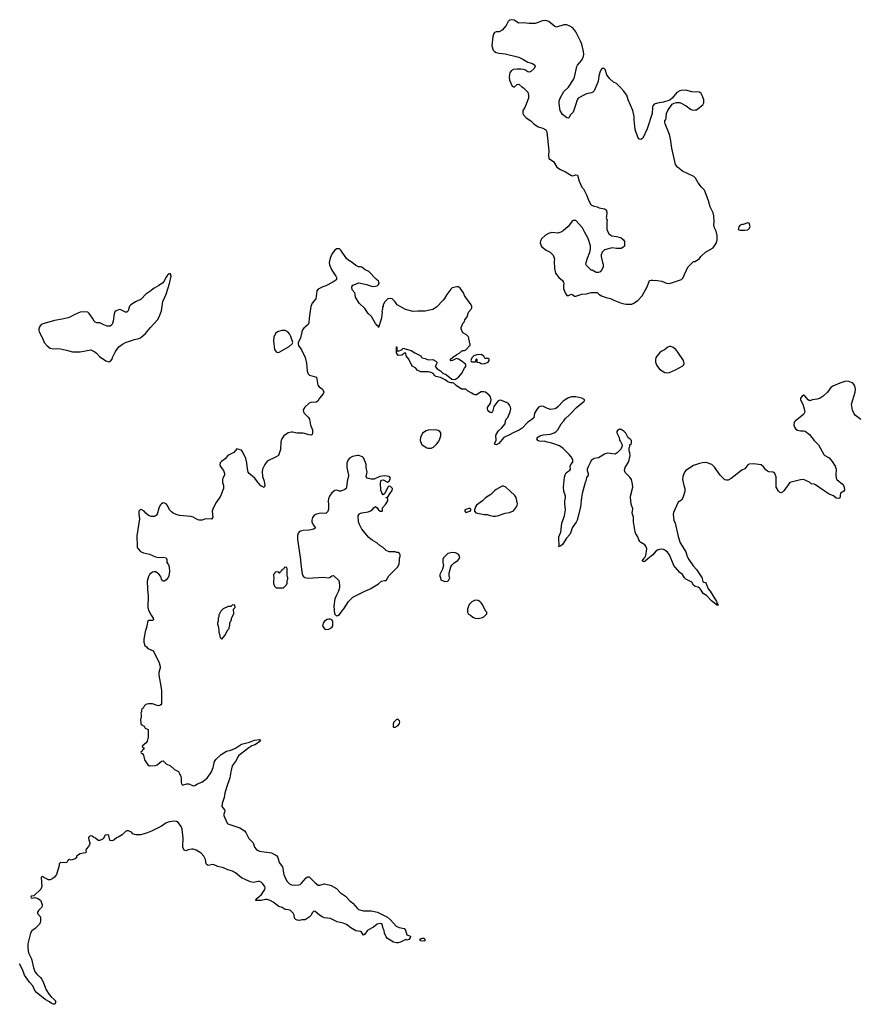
# Model space of a CAD drawing. Header units: inches. Extents: x 2220522 to 2384314, y 721474 to 893490.
# Tile 259 of 260: x 2362027 to 2373171, y 864486 to 877553. Entities that reach past the tile are written whole.
import ezdxf

# ---------------------------------------------------------------- set-up
doc = ezdxf.new("R2010")
doc.units = ezdxf.units.IN
doc.header["$MEASUREMENT"] = 0
for name, color, linetype in [('C3866', 7, 'Continuous'), ('C3867', 7, 'Continuous'), ('C3876', 7, 'Continuous'), ('C3877', 7, 'Continuous')]:
    doc.layers.add(name, color=color, linetype=linetype)

msp = doc.modelspace()

# ---------------------------------------------------------------- linework, layer by layer
at = {"layer": 'C3866', "color": 5}
for points, elevation in [([(2363722, 870000), (2363722, 869990), (2363734, 869906), (2363728, 869750), (2363739, 869710), (2363770, 869650), (2363799, 869610), (2363804, 869590), (2363790, 869578), (2363742, 869578), (2363730, 869573), (2363722, 869558), (2363714, 869506), (2363693, 869430), (2363675, 869330), (2363673, 869290), (2363688, 869250), (2363710, 869228), (2363730, 869210), (2363797, 869177), (2363806, 869166), (2363879, 869019), (2363891, 868970), (2363891, 868950), (2363875, 868890), (2363874, 868854), (2363901, 868710), (2363907, 868650), (2363911, 868490), (2363907, 868473), (2363899, 868461), (2363888, 868452), (2363871, 868449), (2363850, 868452), (2363790, 868475), (2363735, 868475), (2363714, 868470), (2363682, 868450), (2363664, 868416), (2363650, 868406), (2363642, 868390), (2363642, 868370), (2363634, 868350), (2363638, 868338), (2363638, 868290), (2363631, 868270), (2363633, 868213), (2363638, 868198), (2363677, 868177), (2363694, 868150), (2363731, 868131), (2363731, 868030), (2363720, 867980), (2363704, 867956), (2363654, 867910), (2363658, 867898), (2363674, 867890), (2363674, 867870), (2363658, 867862), (2363653, 867847), (2363638, 867842), (2363634, 867830), (2363638, 867818), (2363653, 867813), (2363670, 867794), (2363685, 867730), (2363730, 867665), (2363750, 867651), (2363830, 867656), (2363850, 867666), (2363907, 867713), (2363930, 867716), (2363970, 867678), (2364030, 867651), (2364082, 867602), (2364135, 867575), (2364150, 867550), (2364164, 867510), (2364168, 867490), (2364169, 867429), (2364174, 867410), (2364182, 867402), (2364190, 867396), (2364247, 867413), (2364270, 867413), (2364330, 867384), (2364350, 867388), (2364387, 867413), (2364445, 867435), (2364514, 867486), (2364573, 867570), (2364594, 867630), (2364612, 867710), (2364630, 867735), (2364700, 867800), (2364774, 867846), (2364830, 867861), (2364890, 867886), (2364970, 867939), (2365077, 867963), (2365144, 867990), (2365210, 868001), (2365218, 867998), (2365221, 867990), (2365207, 867970), (2365182, 867950), (2365150, 867930), (2365110, 867915), (2365069, 867891), (2364935, 867790), (2364921, 867770), (2364900, 867720), (2364848, 867650), (2364828, 867570), (2364818, 867490), (2364770, 867362), (2364750, 867290), (2364742, 867230), (2364715, 867150), (2364708, 867110), (2364745, 867066), (2364748, 867050), (2364736, 867010), (2364738, 866990), (2364779, 866890), (2364790, 866881), (2364950, 866828), (2365010, 866790), (2365030, 866768), (2365067, 866687), (2365124, 866630), (2365145, 866570), (2365164, 866544), (2365182, 866530), (2365210, 866520), (2365370, 866498), (2365438, 866458), (2365454, 866434), (2365472, 866370), (2365513, 866310), (2365535, 866210), (2365557, 866157), (2365578, 866118), (2365610, 866085), (2365633, 866073), (2365670, 866065), (2365730, 866070), (2365750, 866078), (2365768, 866092), (2365830, 866166), (2365850, 866178), (2365870, 866178), (2365950, 866096), (2365990, 866069), (2366010, 866066), (2366070, 866083), (2366130, 866073), (2366162, 866062), (2366230, 866024), (2366285, 865965), (2366350, 865923), (2366404, 865864), (2366450, 865827), (2366510, 865757), (2366526, 865746), (2366590, 865726), (2366690, 865726), (2366778, 865710), (2366910, 865644), (2366950, 865609), (2367022, 865522), (2367064, 865504), (2367131, 865490), (2367146, 865470), (2367166, 865406), (2367212, 865390), (2367211, 865370), (2367194, 865346), (2367170, 865338), (2367150, 865348), (2367081, 865310), (2367050, 865301), (2367030, 865301), (2366989, 865310), (2366910, 865358), (2366890, 865383), (2366867, 865430), (2366864, 865464), (2366853, 865490), (2366844, 865530), (2366832, 865552), (2366817, 865557), (2366790, 865556), (2366770, 865548), (2366722, 865510), (2366649, 865471), (2366637, 865463), (2366610, 865418), (2366590, 865405), (2366564, 865444), (2366552, 865452), (2366490, 865461), (2366422, 865502), (2366366, 865546), (2366322, 865562), (2366241, 865581), (2366150, 865625), (2366074, 865634), (2366050, 865642), (2366007, 865667), (2365950, 865719), (2365930, 865722), (2365910, 865698), (2365896, 865670), (2365870, 865644), (2365830, 865615), (2365811, 865609), (2365770, 865608), (2365740, 865600), (2365710, 865603), (2365690, 865612), (2365676, 865630), (2365668, 865670), (2365657, 865697), (2365615, 865735), (2365590, 865741), (2365550, 865743), (2365509, 865769), (2365465, 865785), (2365390, 865842), (2365350, 865863), (2365310, 865877), (2365290, 865877), (2365230, 865862), (2365163, 865863), (2365155, 865870), (2365165, 865875), (2365175, 865890), (2365235, 865945), (2365282, 866010), (2365285, 866030), (2365279, 866050), (2365250, 866091), (2365230, 866107), (2365210, 866114), (2365190, 866114), (2365130, 866103), (2365090, 866113), (2365030, 866136), (2364970, 866166), (2364890, 866230), (2364852, 866252), (2364790, 866270), (2364730, 866296), (2364657, 866317), (2364610, 866339), (2364590, 866342), (2364530, 866330), (2364515, 866335), (2364503, 866350), (2364493, 866410), (2364473, 866450), (2364434, 866490), (2364370, 866533), (2364330, 866545), (2364310, 866546), (2364263, 866537), (2364230, 866521), (2364212, 866532), (2364194, 866570), (2364191, 866591), (2364196, 866690), (2364183, 866810), (2364170, 866846), (2364150, 866878), (2364130, 866899), (2364110, 866910), (2364070, 866916), (2363996, 866904), (2363967, 866890), (2363910, 866852), (2363775, 866785), (2363710, 866759), (2363630, 866736), (2363574, 866734), (2363550, 866739), (2363528, 866750), (2363509, 866769), (2363470, 866788), (2363450, 866788), (2363430, 866778), (2363385, 866735), (2363335, 866705), (2363310, 866695), (2363275, 866665), (2363250, 866655), (2363230, 866658), (2363224, 866664), (2363210, 866726), (2363195, 866735), (2363162, 866730), (2363137, 866683), (2363090, 866658), (2363070, 866662), (2363035, 866690), (2363010, 866701), (2362990, 866717), (2362970, 866722), (2362950, 866715), (2362941, 866690), (2362943, 866670), (2362959, 866630), (2362956, 866610), (2362941, 866579), (2362910, 866546), (2362905, 866530), (2362910, 866506), (2362902, 866498), (2362870, 866494), (2362830, 866482), (2362782, 866450), (2362782, 866430), (2362765, 866415), (2362710, 866398), (2362690, 866406), (2362665, 866395), (2362652, 866370), (2362630, 866362), (2362570, 866368), (2362560, 866360), (2362552, 866350), (2362552, 866330), (2362516, 866210), (2362490, 866175), (2362465, 866155), (2362430, 866138), (2362410, 866138), (2362348, 866168), (2362330, 866186), (2362314, 866170), (2362321, 866050), (2362306, 866014), (2362213, 865927), (2362178, 865922), (2362174, 865910), (2362178, 865898), (2362190, 865894), (2362230, 865905), (2362270, 865891), (2362302, 865870), (2362326, 865810), (2362326, 865790), (2362316, 865770), (2362275, 865730), (2362264, 865710), (2362264, 865690), (2362297, 865650), (2362305, 865630), (2362304, 865590), (2362298, 865570), (2362288, 865550), (2362261, 865519), (2362231, 865490), (2362190, 865463), (2362171, 865429), (2362134, 865290), (2362134, 865230), (2362145, 865170), (2362184, 865090), (2362209, 864969), (2362234, 864914), (2362261, 864881), (2362303, 864843), (2362320, 864820), (2362345, 864770), (2362378, 864678), (2362418, 864618), (2362444, 864584), (2362486, 864550), (2362501, 864530), (2362503, 864510), (2362494, 864486), (2362470, 864487), (2362450, 864495), (2362421, 864521), (2362367, 864550), (2362250, 864644), (2362228, 864670), (2362202, 864730), (2362158, 864778), (2362093, 864873), (2362080, 864900), (2362064, 864950), (2362025, 865025)], 120), ([(2366268, 870000), (2366258, 869970), (2366230, 869918), (2366211, 869869), (2366196, 869770), (2366207, 869667), (2366230, 869642), (2366250, 869645), (2366270, 869658), (2366305, 869710), (2366330, 869736), (2366390, 869831), (2366450, 869891), (2366608, 869970), (2366670, 869996), (2366677, 870000)], 140)]:
    msp.add_lwpolyline(points, dxfattribs=dict(at, elevation=elevation))
for points, elevation in [([(2364850, 869786), (2364830, 869766), (2364793, 869767), (2364726, 869734), (2364697, 869703), (2364672, 869650), (2364672, 869630), (2364662, 869610), (2364662, 869570), (2364653, 869547), (2364652, 869530), (2364662, 869510), (2364664, 869476), (2364672, 869450), (2364672, 869430), (2364685, 869370), (2364690, 869354), (2364710, 869334), (2364750, 869382), (2364790, 869454), (2364807, 869473), (2364808, 869492), (2364818, 869510), (2364818, 869550), (2364838, 869590), (2364838, 869610), (2364868, 869670), (2364866, 869730), (2364886, 869750), (2364882, 869782)], 140), ([(2368071, 869849), (2368030, 869829), (2367991, 869790), (2367971, 869730), (2367972, 869692), (2367985, 869665), (2368010, 869652), (2368042, 869622), (2368070, 869611), (2368110, 869607), (2368170, 869621), (2368188, 869630), (2368226, 869670), (2368226, 869690), (2368210, 869706), (2368169, 869790), (2368153, 869813), (2368132, 869832), (2368110, 869844)], 140), ([(2366150, 869599), (2366130, 869599), (2366108, 869592), (2366071, 869569), (2366055, 869545), (2366045, 869510), (2366072, 869470), (2366090, 869461), (2366130, 869466), (2366172, 869488), (2366184, 869510), (2366182, 869570), (2366169, 869589)], 140), ([(2367050, 868268), (2367030, 868266), (2366990, 868226), (2366984, 868204), (2366982, 868170), (2366990, 868162), (2367010, 868165), (2367050, 868185), (2367070, 868214), (2367074, 868230), (2367070, 868246)], 140), ([(2367390, 865324), (2367350, 865329), (2367338, 865350), (2367370, 865365), (2367390, 865362), (2367402, 865350), (2367402, 865330)], 120)]:
    msp.add_lwpolyline(points, close=True, dxfattribs=dict(at, elevation=elevation))
at = {"layer": 'C3867', "color": 5}
for points, elevation in [([(2370000, 876652), (2369965, 876690), (2369946, 876706), (2369910, 876725), (2369853, 876773), (2369821, 876821), (2369799, 876890), (2369790, 876902), (2369770, 876908), (2369750, 876897), (2369730, 876864), (2369714, 876810), (2369706, 876734), (2369653, 876607), (2369636, 876590), (2369618, 876582), (2369551, 876570), (2369530, 876562), (2369440, 876510), (2369424, 876490), (2369410, 876430), (2369372, 876328), (2369336, 876290), (2369316, 876250), (2369310, 876246), (2369290, 876249), (2369230, 876294), (2369201, 876350), (2369194, 876370), (2369185, 876445), (2369187, 876470), (2369201, 876510), (2369250, 876601), (2369310, 876659), (2369379, 876761), (2369391, 876789), (2369420, 876930), (2369432, 876950), (2369483, 877010), (2369504, 877050), (2369516, 877090), (2369512, 877130), (2369486, 877230), (2369471, 877270), (2369410, 877390), (2369370, 877443), (2369330, 877469), (2369290, 877483), (2369250, 877484), (2369150, 877456), (2369130, 877462), (2369050, 877531), (2369010, 877543), (2368963, 877537), (2368910, 877514), (2368870, 877504), (2368790, 877501), (2368710, 877512), (2368650, 877509), (2368590, 877548), (2368550, 877553), (2368530, 877549), (2368509, 877531), (2368484, 877476), (2368430, 877412), (2368390, 877390), (2368350, 877390), (2368330, 877385), (2368318, 877370), (2368308, 877332), (2368295, 877205), (2368310, 877150), (2368328, 877130), (2368350, 877117), (2368390, 877107), (2368470, 877099), (2368650, 877054), (2368705, 877030), (2368770, 876988), (2368831, 876970), (2368863, 876950), (2368867, 876930), (2368850, 876899), (2368810, 876864), (2368800, 876860), (2368790, 876857), (2368770, 876861), (2368730, 876887), (2368712, 876892), (2368678, 876898), (2368630, 876898), (2368583, 876890), (2368550, 876873), (2368532, 876850), (2368527, 876830), (2368522, 876790), (2368527, 876750), (2368562, 876670), (2368590, 876658), (2368629, 876691), (2368650, 876698), (2368690, 876662), (2368714, 876650), (2368771, 876590), (2368781, 876550), (2368778, 876510), (2368751, 876430), (2368730, 876389), (2368703, 876350), (2368704, 876310), (2368714, 876290), (2368750, 876251), (2368809, 876209), (2368850, 876171), (2368910, 876133), (2368970, 876115), (2369011, 876090), (2369023, 876063), (2369048, 875812), (2369047, 875750), (2369052, 875710), (2369110, 875671), (2369158, 875598), (2369204, 875564), (2369272, 875532), (2369350, 875486), (2369370, 875481), (2369410, 875496), (2369430, 875491), (2369451, 875410), (2369487, 875330), (2369508, 875308), (2369550, 875230), (2369571, 875171), (2369603, 875103), (2369618, 875090), (2369650, 875077), (2369691, 875071), (2369718, 875058), (2369790, 875041), (2369811, 875030), (2369819, 874999), (2369817, 874943), (2369811, 874930), (2369825, 874890), (2369821, 874870), (2369821, 874770), (2369845, 874710), (2369884, 874684), (2369950, 874676), (2370000, 874661)], 120), ([(2370000, 874518), (2369950, 874515), (2369890, 874525), (2369790, 874499), (2369758, 874470), (2369746, 874434), (2369745, 874410), (2369762, 874330), (2369771, 874310), (2369772, 874270), (2369751, 874229), (2369730, 874208), (2369710, 874198), (2369680, 874200), (2369627, 874227), (2369610, 874228), (2369549, 874290), (2369542, 874310), (2369544, 874330), (2369561, 874390), (2369595, 874470), (2369604, 874510), (2369601, 874550), (2369573, 874650), (2369527, 874727), (2369497, 874790), (2369409, 874889), (2369371, 874889), (2369360, 874880), (2369326, 874830), (2369307, 874810), (2369242, 874750), (2369210, 874732), (2369170, 874722), (2369090, 874728), (2369046, 874714), (2369005, 874695), (2368954, 874646), (2368941, 874619), (2368935, 874590), (2368947, 874550), (2368957, 874537), (2369013, 874493), (2369067, 874467), (2369108, 874428), (2369125, 874375), (2369121, 874350), (2369123, 874250), (2369138, 874190), (2369171, 874151), (2369182, 874130), (2369231, 874091), (2369246, 874070), (2369251, 874050), (2369246, 874030), (2369246, 873986), (2369266, 873930), (2369290, 873894), (2369310, 873892), (2369350, 873911), (2369370, 873902), (2369390, 873882), (2369410, 873882), (2369490, 873911), (2369550, 873916), (2369610, 873931), (2369690, 873931), (2369712, 873910), (2369748, 873888), (2369810, 873865), (2369870, 873851), (2369911, 873830), (2370000, 873797)], 120), ([(2370000, 871848), (2369997, 871843), (2369957, 871803), (2369931, 871789), (2369830, 871799), (2369810, 871795), (2369790, 871789), (2369710, 871739), (2369650, 871729), (2369610, 871702), (2369599, 871670), (2369570, 871619), (2369559, 871590), (2369558, 871570), (2369574, 871530), (2369574, 871510), (2369550, 871479), (2369540, 871430), (2369530, 871409), (2369493, 871267), (2369482, 871210), (2369469, 871090), (2369450, 870997), (2369426, 870910), (2369414, 870886), (2369360, 870810), (2369344, 870750), (2369330, 870723), (2369286, 870674), (2369230, 870589), (2369210, 870569), (2369194, 870566), (2369190, 870558), (2369183, 870563), (2369187, 870590), (2369182, 870650), (2369184, 870690), (2369208, 870752), (2369221, 870870), (2369258, 870970), (2369271, 871049), (2369261, 871130), (2369263, 871170), (2369272, 871208), (2369271, 871230), (2369250, 871296), (2369244, 871350), (2369258, 871482), (2369267, 871513), (2369282, 871538), (2369303, 871557), (2369330, 871573), (2369339, 871590), (2369334, 871630), (2369343, 871650), (2369370, 871683), (2369370, 871710), (2369348, 871750), (2369321, 871781), (2369242, 871862), (2369190, 871898), (2369090, 871935), (2369026, 871946), (2368990, 871961), (2368950, 871957), (2368920, 871960), (2368902, 871970), (2368889, 871990), (2368906, 872014), (2368930, 872031), (2368975, 872045), (2369070, 872051), (2369122, 872070), (2369149, 872090), (2369169, 872111), (2369212, 872188), (2369249, 872230), (2369265, 872256), (2369330, 872315), (2369415, 872405), (2369518, 872490), (2369526, 872510), (2369486, 872530), (2369410, 872549), (2369350, 872546), (2369310, 872535), (2369265, 872510), (2369238, 872490), (2369170, 872415), (2369145, 872395), (2369130, 872389), (2369070, 872382), (2369030, 872394), (2368979, 872419), (2368950, 872424), (2368912, 872410), (2368890, 872382), (2368861, 872330), (2368850, 872270), (2368807, 872233), (2368770, 872213), (2368694, 872130), (2368656, 872104), (2368585, 872075), (2368530, 872043), (2368452, 872008), (2368385, 871930), (2368350, 871912), (2368334, 871914), (2368327, 871930), (2368350, 871970), (2368352, 871988), (2368345, 872025), (2368350, 872050), (2368383, 872097), (2368422, 872130), (2368469, 872190), (2368474, 872230), (2368484, 872250), (2368505, 872275), (2368536, 872350), (2368545, 872390), (2368542, 872410), (2368530, 872439), (2368510, 872465), (2368410, 872503), (2368390, 872499), (2368371, 872490), (2368322, 872418), (2368303, 872350), (2368290, 872334), (2368270, 872341), (2368253, 872353), (2368241, 872370), (2368234, 872390), (2368235, 872405), (2368274, 872466), (2368283, 872510), (2368282, 872530), (2368275, 872550), (2368259, 872570), (2368210, 872609), (2368184, 872616), (2368150, 872613), (2368090, 872575), (2368070, 872575), (2368045, 872585), (2368030, 872598), (2367970, 872628), (2367950, 872649), (2367889, 872649), (2367818, 872698), (2367789, 872729), (2367770, 872735), (2367750, 872733), (2367730, 872737), (2367710, 872745), (2367675, 872774), (2367610, 872804), (2367550, 872819), (2367535, 872830), (2367516, 872856), (2367477, 872877), (2367450, 872882), (2367350, 872878), (2367303, 872903), (2367286, 872930), (2367236, 872956), (2367190, 873046), (2367158, 873090), (2367150, 873126), (2367130, 873126), (2367114, 873110), (2367097, 873103), (2367050, 873098), (2367026, 873130), (2367026, 873210), (2367030, 873212), (2367034, 873210), (2367034, 873170), (2367038, 873158), (2367050, 873154), (2367102, 873178), (2367110, 873192), (2367130, 873191), (2367144, 873184), (2367222, 873162), (2367270, 873131), (2367350, 873094), (2367357, 873077), (2367370, 873065), (2367410, 873058), (2367450, 873038), (2367510, 873042), (2367550, 873022), (2367562, 873010), (2367557, 872983), (2367542, 872950), (2367570, 872921), (2367613, 872893), (2367642, 872862), (2367690, 872841), (2367763, 872783), (2367790, 872779), (2367810, 872783), (2367853, 872810), (2367904, 872870), (2367909, 872890), (2367929, 872930), (2367949, 872950), (2367949, 872970), (2367943, 872983), (2367899, 873019), (2367850, 873049), (2367825, 873055), (2367771, 873029), (2367750, 873028), (2367746, 873030), (2367746, 873050), (2367770, 873072), (2367830, 873111), (2367868, 873130), (2367890, 873154), (2367910, 873162), (2367930, 873162), (2367950, 873172), (2368007, 873233), (2368008, 873250), (2367998, 873270), (2367998, 873290), (2367988, 873310), (2367988, 873330), (2367978, 873350), (2367958, 873370), (2367910, 873398), (2367886, 873450), (2367888, 873470), (2367914, 873530), (2367929, 873550), (2367935, 873570), (2367964, 873610), (2367985, 873670), (2368019, 873710), (2368029, 873730), (2368029, 873750), (2368019, 873770), (2367947, 873867), (2367932, 873892), (2367917, 873930), (2367872, 873992), (2367849, 874009), (2367829, 874009), (2367766, 873994), (2367750, 873979), (2367694, 873906), (2367665, 873855), (2367647, 873833), (2367560, 873740), (2367510, 873709), (2367410, 873683), (2367310, 873686), (2367250, 873681), (2367147, 873707), (2367038, 873770), (2367010, 873808), (2366970, 873848), (2366950, 873855), (2366914, 873850), (2366872, 873810), (2366852, 873770), (2366852, 873750), (2366844, 873736), (2366842, 873710), (2366832, 873690), (2366836, 873676), (2366835, 873635), (2366827, 873590), (2366790, 873469), (2366785, 873485), (2366770, 873495), (2366750, 873522), (2366695, 873615), (2366653, 873653), (2366610, 873719), (2366533, 873793), (2366486, 873870), (2366481, 873910), (2366473, 873930), (2366439, 873970), (2366434, 874010), (2366449, 874030), (2366530, 874059), (2366630, 874039), (2366710, 874013), (2366750, 874016), (2366770, 874023), (2366790, 874039), (2366797, 874050), (2366795, 874075), (2366790, 874085), (2366759, 874110), (2366662, 874210), (2366613, 874233), (2366569, 874269), (2366550, 874275), (2366525, 874275), (2366490, 874289), (2366438, 874330), (2366396, 874356), (2366366, 874386), (2366290, 874493), (2366270, 874512), (2366250, 874514), (2366230, 874510), (2366210, 874496), (2366173, 874450), (2366147, 874390), (2366135, 874330), (2366140, 874300), (2366170, 874231), (2366223, 874150), (2366231, 874130), (2366230, 874106), (2366224, 874096), (2366182, 874070), (2366090, 874022), (2366051, 874009), (2365990, 873979), (2365970, 873955), (2365956, 873850), (2365909, 873790), (2365891, 873749), (2365867, 873590), (2365863, 873530), (2365855, 873510), (2365799, 873461), (2365782, 873438), (2365772, 873410), (2365754, 873326), (2365724, 873270), (2365721, 873250), (2365727, 873230), (2365766, 873170), (2365815, 873070), (2365834, 872994), (2365842, 872890), (2365854, 872854), (2365875, 872835), (2365968, 872810), (2365983, 872703), (2366000, 872680), (2366044, 872650), (2366057, 872630), (2366063, 872610), (2366054, 872586), (2366006, 872530), (2365985, 872490), (2365961, 872479), (2365890, 872472), (2365870, 872464), (2365810, 872409), (2365790, 872374), (2365792, 872350), (2365802, 872330), (2365856, 872276), (2365875, 872250), (2365888, 872170), (2365912, 872110), (2365914, 872070), (2365910, 872049), (2365890, 872041), (2365870, 872042), (2365790, 872064), (2365710, 872065), (2365650, 872078), (2365630, 872078), (2365590, 872070), (2365533, 872030), (2365508, 871992), (2365499, 871970), (2365494, 871946), (2365488, 871850), (2365461, 871770), (2365431, 871750), (2365310, 871694), (2365279, 871650), (2365251, 871590), (2365245, 871555), (2365250, 871492), (2365271, 871431), (2365280, 871370), (2365270, 871344), (2365229, 871369), (2365182, 871422), (2365149, 871470), (2365073, 871530), (2365058, 871550), (2365045, 871625), (2365043, 871670), (2365030, 871730), (2364990, 871814), (2364970, 871842), (2364910, 871857), (2364871, 871810), (2364790, 871770), (2364753, 871727), (2364704, 871690), (2364690, 871670), (2364685, 871650), (2364688, 871628), (2364731, 871571), (2364745, 871530), (2364745, 871510), (2364722, 871470), (2364717, 871450), (2364720, 871410), (2364730, 871370), (2364730, 871330), (2364692, 871230), (2364633, 871147), (2364594, 871070), (2364582, 871030), (2364589, 870950), (2364575, 870925), (2364494, 870930), (2364448, 870912), (2364410, 870912), (2364390, 870917), (2364330, 870950), (2364299, 870959), (2364150, 870975), (2364105, 870985), (2364063, 871003), (2364040, 871020), (2364022, 871042), (2363984, 871110), (2363970, 871127), (2363950, 871138), (2363930, 871140), (2363910, 871130), (2363892, 871110), (2363872, 871070), (2363853, 870990), (2363844, 870976), (2363818, 870962), (2363790, 870958), (2363770, 870961), (2363735, 870975), (2363703, 871003), (2363681, 871030), (2363650, 871049), (2363630, 871051), (2363609, 871030), (2363607, 870990), (2363617, 870930), (2363584, 870704), (2363586, 870570), (2363588, 870550), (2363598, 870530), (2363630, 870496), (2363670, 870476), (2363750, 870459), (2363830, 870425), (2363870, 870414), (2363930, 870421), (2363970, 870411), (2363978, 870390), (2363978, 870350), (2364000, 870320), (2364011, 870291), (2364015, 870230), (2364007, 870173), (2363996, 870150), (2363970, 870118), (2363950, 870102), (2363930, 870102), (2363922, 870110), (2363910, 870128), (2363906, 870150), (2363896, 870170), (2363876, 870196), (2363850, 870214), (2363830, 870224), (2363810, 870227), (2363790, 870223), (2363750, 870189), (2363735, 870165), (2363720, 870100), (2363722, 870000)], 120), ([(2370000, 872116), (2369990, 872118), (2369960, 872100), (2369952, 872090), (2369952, 872070), (2369982, 872010), (2369990, 871974), (2370000, 871954)], 120), ([(2366677, 870000), (2366790, 870066), (2366830, 870101), (2366869, 870111), (2366890, 870111), (2366928, 870172), (2367048, 870290), (2367062, 870330), (2367068, 870370), (2367068, 870408), (2367075, 870430), (2367075, 870450), (2367068, 870470), (2367050, 870482), (2367030, 870482), (2367009, 870489), (2366930, 870489), (2366890, 870509), (2366849, 870549), (2366810, 870569), (2366769, 870610), (2366706, 870646), (2366662, 870682), (2366570, 870790), (2366535, 870855), (2366525, 870890), (2366521, 870970), (2366532, 870990), (2366542, 870998), (2366570, 871010), (2366650, 871024), (2366683, 871037), (2366705, 871050), (2366730, 871081), (2366750, 871091), (2366770, 871076), (2366789, 871049), (2366810, 871031), (2366838, 871030), (2366843, 871037), (2366844, 871076), (2366881, 871119), (2366913, 871170), (2366915, 871190), (2366910, 871206), (2366890, 871206), (2366886, 871210), (2366910, 871212), (2366939, 871261), (2366970, 871303), (2366974, 871330), (2366950, 871359), (2366930, 871364), (2366921, 871359), (2366911, 871350), (2366873, 871267), (2366850, 871249), (2366832, 871272), (2366821, 871310), (2366816, 871404), (2366821, 871430), (2366830, 871444), (2366850, 871448), (2366910, 871416), (2366930, 871427), (2366949, 871470), (2366929, 871490), (2366870, 871498), (2366809, 871489), (2366730, 871454), (2366690, 871454), (2366637, 871470), (2366624, 871490), (2366636, 871530), (2366637, 871550), (2366625, 871610), (2366624, 871650), (2366616, 871676), (2366590, 871738), (2366578, 871750), (2366530, 871769), (2366509, 871769), (2366444, 871756), (2366406, 871734), (2366385, 871710), (2366371, 871669), (2366371, 871611), (2366391, 871510), (2366385, 871470), (2366376, 871450), (2366366, 871350), (2366358, 871330), (2366342, 871318), (2366290, 871297), (2366270, 871297), (2366230, 871309), (2366210, 871304), (2366168, 871272), (2366141, 871230), (2366126, 871194), (2366122, 871170), (2366127, 871110), (2366125, 871055), (2366115, 871025), (2366090, 870998), (2366017, 871003), (2365955, 870985), (2365931, 870969), (2365915, 870945), (2365905, 870910), (2365905, 870890), (2365921, 870850), (2365951, 870810), (2365931, 870790), (2365870, 870780), (2365790, 870776), (2365753, 870767), (2365740, 870760), (2365722, 870738), (2365714, 870706), (2365716, 870656), (2365750, 870422), (2365761, 870290), (2365777, 870197), (2365790, 870170), (2365811, 870151), (2365850, 870141), (2366053, 870153), (2366130, 870146), (2366147, 870153), (2366170, 870172), (2366190, 870178), (2366261, 870110), (2366271, 870049), (2366271, 870010), (2366268, 870000)], 140)]:
    msp.add_lwpolyline(points, dxfattribs=dict(at, elevation=elevation))
for points, elevation in [([(2364030, 874182), (2364010, 874179), (2363990, 874164), (2363970, 874137), (2363941, 874079), (2363922, 874058), (2363875, 874025), (2363810, 873991), (2363755, 873945), (2363700, 873910), (2363638, 873842), (2363565, 873810), (2363502, 873770), (2363485, 873750), (2363469, 873691), (2363451, 873670), (2363430, 873673), (2363370, 873703), (2363350, 873705), (2363306, 873690), (2363290, 873674), (2363280, 873650), (2363269, 873551), (2363260, 873520), (2363250, 873503), (2363230, 873487), (2363190, 873486), (2363143, 873503), (2363090, 873532), (2363050, 873530), (2363030, 873537), (2363014, 873554), (2362995, 873590), (2362950, 873653), (2362930, 873670), (2362890, 873678), (2362830, 873670), (2362750, 873638), (2362694, 873606), (2362670, 873597), (2362590, 873578), (2362490, 873563), (2362350, 873523), (2362314, 873506), (2362290, 873478), (2362280, 873450), (2362279, 873430), (2362284, 873410), (2362336, 873316), (2362352, 873270), (2362390, 873225), (2362430, 873196), (2362470, 873187), (2362530, 873189), (2362570, 873184), (2362650, 873169), (2362730, 873144), (2362830, 873146), (2362970, 873170), (2362990, 873165), (2363025, 873145), (2363047, 873127), (2363085, 873085), (2363170, 873027), (2363210, 873011), (2363230, 873018), (2363254, 873046), (2363261, 873070), (2363298, 873150), (2363341, 873210), (2363391, 873249), (2363430, 873269), (2363550, 873308), (2363610, 873323), (2363630, 873333), (2363696, 873390), (2363762, 873470), (2363854, 873570), (2363878, 873610), (2363910, 873690), (2363928, 873812), (2363970, 873911), (2364014, 874050), (2364039, 874150)], 120), ([(2365506, 873430), (2365449, 873411), (2365424, 873390), (2365398, 873342), (2365394, 873290), (2365410, 873175), (2365430, 873147), (2365441, 873141), (2365450, 873136), (2365470, 873139), (2365603, 873217), (2365644, 873250), (2365654, 873270), (2365627, 873350), (2365610, 873385), (2365586, 873410), (2365550, 873427)], 120), ([(2368150, 873108), (2368093, 873107), (2368054, 873090), (2368030, 873066), (2368014, 873030), (2368018, 873018), (2368030, 873014), (2368070, 873014), (2368082, 873018), (2368086, 873050), (2368090, 873054), (2368094, 873050), (2368094, 873010), (2368130, 873002), (2368150, 872992), (2368190, 872986), (2368246, 873010), (2368258, 873030), (2368258, 873050), (2368250, 873058), (2368210, 873058), (2368202, 873062), (2368188, 873088)], 120), ([(2367550, 872110), (2367450, 872104), (2367422, 872098), (2367374, 872066), (2367346, 872010), (2367341, 871970), (2367362, 871922), (2367380, 871900), (2367430, 871871), (2367450, 871866), (2367490, 871867), (2367519, 871881), (2367560, 871920), (2367585, 871950), (2367605, 871990), (2367615, 872030), (2367615, 872070), (2367604, 872090), (2367583, 872103)], 140), ([(2368450, 871364), (2368430, 871363), (2368350, 871316), (2368330, 871301), (2368281, 871250), (2368210, 871209), (2368170, 871169), (2368091, 871110), (2368076, 871090), (2368062, 871050), (2368062, 871030), (2368082, 871010), (2368103, 871003), (2368190, 870988), (2368230, 870987), (2368272, 870972), (2368310, 870965), (2368343, 870963), (2368370, 870968), (2368470, 871005), (2368530, 871013), (2368583, 871037), (2368621, 871090), (2368629, 871111), (2368632, 871130), (2368627, 871170), (2368617, 871210), (2368600, 871240), (2368535, 871295), (2368481, 871350)], 140), ([(2367990, 871068), (2367934, 871050), (2367934, 871030), (2367950, 871014), (2367990, 871025), (2368006, 871030), (2368016, 871044), (2368016, 871056), (2368007, 871067)], 140), ([(2367770, 870484), (2367710, 870469), (2367651, 870410), (2367641, 870390), (2367641, 870350), (2367651, 870310), (2367638, 870262), (2367605, 870190), (2367605, 870165), (2367612, 870150), (2367618, 870118), (2367670, 870098), (2367710, 870102), (2367718, 870110), (2367735, 870145), (2367726, 870170), (2367727, 870207), (2367749, 870291), (2367764, 870316), (2367793, 870347), (2367844, 870376), (2367869, 870410), (2367865, 870430), (2367854, 870450), (2367830, 870469), (2367810, 870478)], 140), ([(2365570, 870286), (2365538, 870282), (2365533, 870267), (2365518, 870262), (2365514, 870250), (2365498, 870242), (2365493, 870227), (2365478, 870222), (2365472, 870208), (2365466, 870210), (2365462, 870222), (2365430, 870226), (2365418, 870222), (2365413, 870207), (2365394, 870190), (2365394, 870170), (2365402, 870150), (2365402, 870130), (2365394, 870110), (2365394, 870070), (2365410, 870034), (2365430, 870014), (2365530, 870014), (2365570, 870054), (2365576, 870076), (2365578, 870110), (2365588, 870130), (2365588, 870150), (2365578, 870170), (2365578, 870270)], 140)]:
    msp.add_lwpolyline(points, close=True, dxfattribs=dict(at, elevation=elevation))
at = {"layer": 'C3876', "color": 5, "elevation": 120}
msp.add_lwpolyline([(2371166, 870000), (2371190, 869971), (2371276, 869830), (2371285, 869805), (2371295, 869790), (2371296, 869784), (2371290, 869778), (2371275, 869795), (2371270, 869794), (2371210, 869841), (2371141, 869910), (2371098, 869938), (2371070, 869984), (2371057, 870000)], dxfattribs=at)
at = {"layer": 'C3877', "color": 5, "elevation": 120}
for points in [[(2370000, 873797), (2370030, 873786), (2370070, 873779), (2370150, 873779), (2370170, 873785), (2370232, 873828), (2370287, 873890), (2370353, 874010), (2370386, 874090), (2370410, 874098), (2370430, 874098), (2370450, 874091), (2370470, 874096), (2370494, 874094), (2370550, 874081), (2370610, 874056), (2370650, 874051), (2370810, 874105), (2370830, 874122), (2370895, 874270), (2370970, 874342), (2370990, 874342), (2371050, 874382), (2371069, 874411), (2371128, 874470), (2371230, 874525), (2371275, 874590), (2371282, 874630), (2371282, 874690), (2371270, 874746), (2371249, 874790), (2371239, 874830), (2371244, 874870), (2371239, 874950), (2371229, 874990), (2371189, 875070), (2371169, 875150), (2371125, 875270), (2371114, 875290), (2371074, 875330), (2371030, 875389), (2370995, 875450), (2370974, 875470), (2370824, 875544), (2370757, 875597), (2370732, 875630), (2370683, 875850), (2370665, 875970), (2370650, 876028), (2370593, 876170), (2370589, 876190), (2370589, 876210), (2370601, 876230), (2370606, 876250), (2370613, 876310), (2370629, 876349), (2370689, 876431), (2370714, 876446), (2370745, 876455), (2370790, 876455), (2370871, 876410), (2370930, 876366), (2370950, 876356), (2370970, 876351), (2370990, 876358), (2371010, 876358), (2371095, 876425), (2371109, 876450), (2371106, 876490), (2371087, 876547), (2371070, 876575), (2371050, 876593), (2370950, 876598), (2370870, 876616), (2370807, 876613), (2370789, 876609), (2370750, 876585), (2370688, 876512), (2370654, 876486), (2370570, 876457), (2370490, 876446), (2370450, 876431), (2370430, 876410), (2370426, 876394), (2370422, 876310), (2370357, 876103), (2370297, 875983), (2370270, 875964), (2370250, 875967), (2370232, 875992), (2370196, 876096), (2370184, 876230), (2370184, 876270), (2370166, 876350), (2370102, 876490), (2370084, 876550), (2370040, 876610), (2370000, 876652)], [(2370000, 874661), (2370010, 874658), (2370042, 874630), (2370052, 874608), (2370052, 874548), (2370034, 874530), (2370010, 874518), (2370000, 874518)], [(2373189, 872249), (2373119, 872299), (2373101, 872321), (2373081, 872370), (2373069, 872450), (2373115, 872610), (2373119, 872650), (2373112, 872692), (2373090, 872724), (2373075, 872735), (2373033, 872753), (2372990, 872757), (2372911, 872730), (2372817, 872690), (2372793, 872670), (2372747, 872610), (2372690, 872558), (2372650, 872532), (2372610, 872515), (2372550, 872506), (2372510, 872494), (2372490, 872508), (2372444, 872564), (2372430, 872569), (2372410, 872558), (2372389, 872530), (2372389, 872510), (2372419, 872450), (2372439, 872390), (2372446, 872350), (2372428, 872312), (2372322, 872230), (2372308, 872210), (2372301, 872170), (2372310, 872146), (2372330, 872121), (2372350, 872106), (2372390, 872096), (2372430, 872096), (2372450, 872091), (2372510, 872046), (2372571, 871970), (2372631, 871910), (2372701, 871781), (2372711, 871770), (2372770, 871739), (2372811, 871690), (2372850, 871627), (2372864, 871590), (2372860, 871510), (2372865, 871470), (2372873, 871450), (2372946, 871390), (2372962, 871370), (2372971, 871349), (2372975, 871310), (2372964, 871296), (2372922, 871270), (2372910, 871205), (2372890, 871198), (2372864, 871204), (2372830, 871233), (2372770, 871258), (2372689, 871309), (2372590, 871382), (2372570, 871389), (2372533, 871393), (2372510, 871416), (2372430, 871449), (2372390, 871445), (2372250, 871409), (2372170, 871302), (2372150, 871282), (2372130, 871275), (2372110, 871284), (2372097, 871297), (2372068, 871350), (2372067, 871487), (2372050, 871529), (2372028, 871548), (2371970, 871554), (2371950, 871562), (2371930, 871578), (2371901, 871621), (2371867, 871647), (2371770, 871658), (2371710, 871655), (2371693, 871647), (2371650, 871594), (2371610, 871575), (2371470, 871466), (2371430, 871443), (2371410, 871441), (2371387, 871447), (2371325, 871510), (2371250, 871615), (2371215, 871650), (2371150, 871673), (2371130, 871676), (2371090, 871673), (2371050, 871665), (2370970, 871637), (2370868, 871572), (2370851, 871549), (2370828, 871492), (2370824, 871450), (2370841, 871370), (2370854, 871330), (2370853, 871290), (2370830, 871209), (2370810, 871178), (2370768, 871150), (2370706, 871014), (2370700, 870990), (2370710, 870910), (2370726, 870870), (2370765, 870694), (2370793, 870610), (2370868, 870490), (2370886, 870430), (2370910, 870391), (2370967, 870307), (2371010, 870258), (2371080, 870150), (2371096, 870096), (2371108, 870088), (2371130, 870082), (2371140, 870070), (2371158, 870010), (2371166, 870000)], [(2371057, 870000), (2371050, 870008), (2371030, 870021), (2370990, 870032), (2370970, 870050), (2370947, 870087), (2370930, 870099), (2370868, 870128), (2370850, 870144), (2370826, 870190), (2370790, 870217), (2370730, 870281), (2370711, 870311), (2370650, 870450), (2370625, 870485), (2370590, 870512), (2370570, 870523), (2370550, 870525), (2370517, 870523), (2370490, 870515), (2370470, 870499), (2370431, 870449), (2370362, 870398), (2370330, 870366), (2370310, 870358), (2370290, 870370), (2370300, 870390), (2370323, 870417), (2370336, 870444), (2370349, 870530), (2370340, 870559), (2370323, 870583), (2370270, 870617), (2370257, 870630), (2370245, 870650), (2370232, 870692), (2370205, 870730), (2370196, 870756), (2370173, 870890), (2370172, 870950), (2370158, 871002), (2370163, 871063), (2370143, 871123), (2370135, 871215), (2370134, 871230), (2370164, 871350), (2370159, 871390), (2370146, 871450), (2370123, 871483), (2370064, 871544), (2370055, 871570), (2370065, 871610), (2370113, 871690), (2370128, 871770), (2370127, 871807), (2370118, 871830), (2370118, 871870), (2370126, 871890), (2370126, 871910), (2370146, 871930), (2370146, 871970), (2370126, 871990), (2370103, 872003), (2370070, 872068), (2370048, 872090), (2370010, 872114), (2370000, 872116)], [(2370000, 871954), (2370022, 871910), (2370020, 871880), (2370000, 871848)]]:
    msp.add_lwpolyline(points, dxfattribs=at)
for points in [[(2371690, 874859), (2371630, 874835), (2371610, 874835), (2371590, 874828), (2371570, 874806), (2371562, 874770), (2371590, 874758), (2371650, 874758), (2371690, 874765), (2371712, 874788), (2371723, 874810), (2371710, 874854)], [(2370670, 873215), (2370650, 873215), (2370630, 873209), (2370587, 873173), (2370550, 873154), (2370525, 873135), (2370471, 873070), (2370464, 873036), (2370467, 873010), (2370483, 872963), (2370517, 872917), (2370590, 872871), (2370630, 872866), (2370650, 872871), (2370730, 872907), (2370830, 872961), (2370839, 872970), (2370847, 872990), (2370838, 873030), (2370763, 873143), (2370735, 873175), (2370702, 873202)]]:
    msp.add_lwpolyline(points, close=True, dxfattribs=at)

doc.saveas('drawing.dxf')
